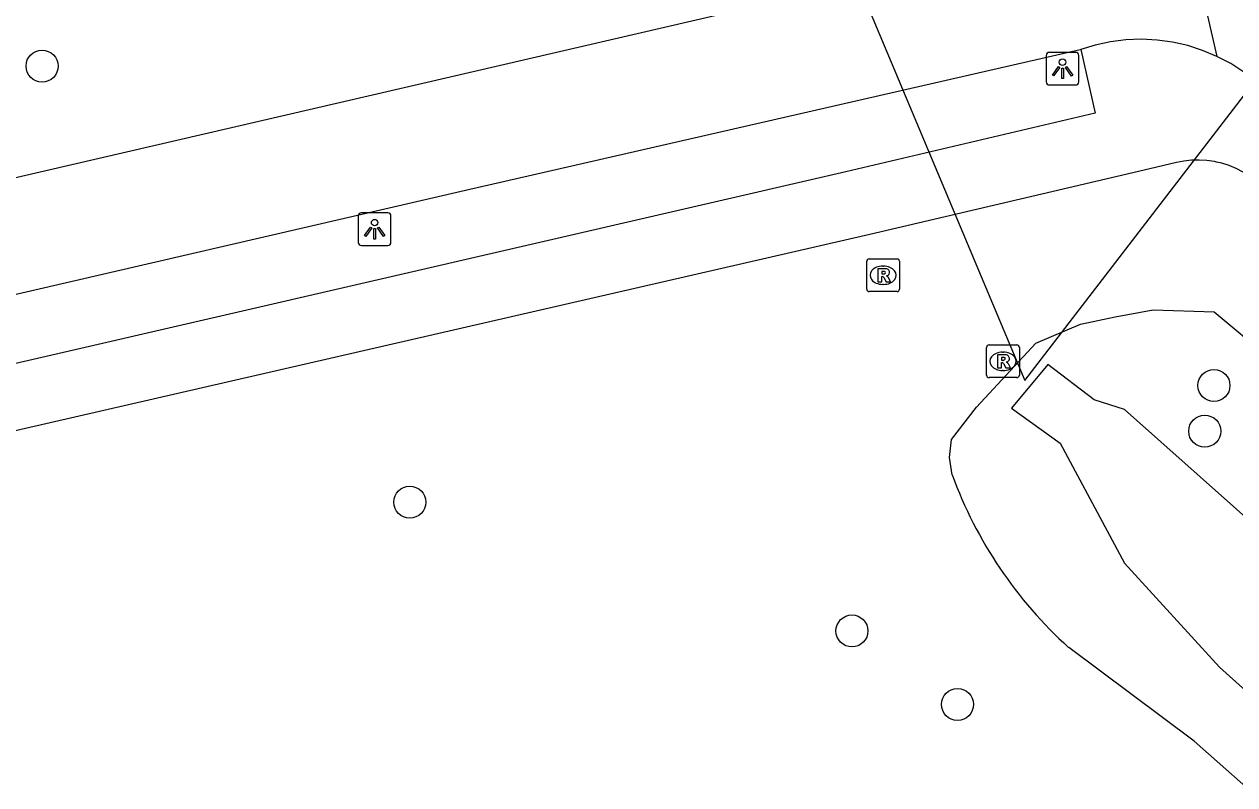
# Model space of a CAD drawing. Extents: x 156414 to 157775, y 382335 to 383765.
# Drawn here: x 157322.06 to 157359.04, y 383031.18 to 383054.43 of the extents above; entities that cross this region are included whole.
import ezdxf

# ---------------------------------------------------------------- set-up
doc = ezdxf.new("R2010")
doc.units = 0
for name, color, linetype in [('IMGEO_Boom', 7, 'Continuous'), ('IMGEO_Duiker', 7, 'Continuous'), ('IMGEO_Fietspad_gesloten', 7, 'Continuous'), ('IMGEO_Groenvoorziening', 7, 'Continuous'), ('IMGEO_Lichtpunt', 7, 'Continuous'), ('IMGEO_Muur', 7, 'Continuous'), ('IMGEO_Rioolput', 7, 'Continuous'), ('IMGEO_Voetpad_open', 7, 'Continuous'), ('IMGEO_Waterloop', 7, 'Continuous')]:
    doc.layers.add(name, color=color, linetype=linetype)

msp = doc.modelspace()

# ---------------------------------------------------------------- linework, layer by layer
at = {"layer": 'IMGEO_Boom'}
for centre in [(157322.608, 383053.152), (157358.403, 383043.388), (157358.121, 383041.993), (157333.839, 383039.822), (157347.346, 383035.885), (157350.57, 383033.639)]:
    msp.add_circle(centre, 0.489, dxfattribs=at)
at = {"layer": 'IMGEO_Duiker'}
msp.add_lwpolyline([(157331.424, 383090.956), (157339.687, 383074.398), (157352.629, 383043.538), (157399.811, 383104.95), (157401.879, 383105.374), (157402.531, 383105.507)], dxfattribs=at)
at = {"layer": 'IMGEO_Fietspad_gesloten'}
for points in [[(157356.888, 383060.426), (157358.494, 383053.449)], [(157351.992, 383056.709), (157347.333, 383055.671), (157265.158, 383036.606)], [(157354.335, 383053.656), (157354.32, 383053.651), (157335.541, 383049.353), (157265.273, 383033.081)], [(157358.494, 383053.449), (157358.055, 383053.633), (157357.601, 383053.779), (157357.137, 383053.884), (157356.665, 383053.948), (157356.189, 383053.971), (157355.713, 383053.953), (157355.24, 383053.893), (157354.775, 383053.792), (157354.335, 383053.656)], [(157366.579, 383043.055), (157364.113, 383046.478), (157363.021, 383048.043), (157361.952, 383049.624), (157360.905, 383051.22), (157360.651, 383051.623), (157360.362, 383052.002), (157360.042, 383052.354), (157359.692, 383052.678), (157359.352, 383052.942), (157359.316, 383052.969), (157358.915, 383053.227), (157358.494, 383053.449)]]:
    msp.add_lwpolyline(points, dxfattribs=at)
at = {"layer": 'IMGEO_Groenvoorziening'}
for points in [[(157350.408, 383040.66), (157350.327, 383041.188), (157350.381, 383041.742), (157351.147, 383042.73), (157352.962, 383044.681), (157354.328, 383045.262), (157355.38, 383045.492), (157356.544, 383045.698), (157358.411, 383045.636), (157360.07, 383044.255), (157361.167, 383042.599), (157362.475, 383040.969), (157363.679, 383039.426), (157364.697, 383037.907), (157365.29, 383036.452), (157365.29, 383035.479), (157367.312, 383033.494), (157369.647, 383032.871), (157373.574, 383029.565), (157375.441, 383025.596), (157376.848, 383019.639)], [(157385.232, 382957.001), (157381.8, 382968.837), (157378.642, 382980.239), (157376.44, 382987.04), (157373.383, 382996.915), (157372.559, 382999.871), (157372.212, 383001.328), (157369.197, 383014.231), (157367.663, 383019.352), (157366.573, 383021.743), (157365.224, 383024.661), (157363.46, 383026.894), (157360.169, 383030.417), (157357.797, 383032.517), (157353.965, 383035.384)]]:
    msp.add_lwpolyline(points, dxfattribs=at)
msp.add_arc((157362.791, 383045.172), 13.18, 200.0182, 227.9563, dxfattribs=at)
at = {"layer": 'IMGEO_Lichtpunt'}
for p, q in [((157353.279, 383053.476), (157353.279, 383052.669)), ((157353.279, 383053.476), (157353.279, 383052.669)), ((157354.181, 383053.571), (157353.373, 383053.571)), ((157354.181, 383053.571), (157353.373, 383053.571)), ((157354.275, 383052.669), (157354.275, 383053.476)), ((157354.275, 383052.669), (157354.275, 383053.476)), ((157353.373, 383052.575), (157354.181, 383052.575)), ((157353.373, 383052.575), (157354.181, 383052.575)), ((157332.268, 383048.569), (157332.268, 383047.762)), ((157332.268, 383048.569), (157332.268, 383047.762)), ((157333.17, 383048.664), (157332.362, 383048.664)), ((157333.17, 383048.664), (157332.362, 383048.664)), ((157333.264, 383047.762), (157333.264, 383048.569)), ((157333.264, 383047.762), (157333.264, 383048.569)), ((157332.362, 383047.668), (157333.17, 383047.668)), ((157332.362, 383047.668), (157333.17, 383047.668))]:
    msp.add_line(p, q, dxfattribs=at)
for points in [[(157353.653, 383053.14), (157353.692, 383053.112), (157353.504, 383052.85), (157353.466, 383052.877), (157353.653, 383053.14)], [(157353.755, 383053.092), (157353.802, 383053.092), (157353.802, 383052.77), (157353.755, 383052.77), (157353.755, 383053.092)], [(157353.865, 383053.112), (157353.903, 383053.139), (157354.09, 383052.877), (157354.051, 383052.849), (157353.865, 383053.112)], [(157332.642, 383048.233), (157332.681, 383048.205), (157332.493, 383047.943), (157332.455, 383047.97), (157332.642, 383048.233)], [(157332.744, 383048.185), (157332.791, 383048.185), (157332.791, 383047.863), (157332.744, 383047.863), (157332.744, 383048.185)], [(157332.854, 383048.205), (157332.892, 383048.232), (157333.079, 383047.97), (157333.04, 383047.942), (157332.854, 383048.205)]]:
    msp.add_lwpolyline(points, dxfattribs=at)
for centre in [(157353.778, 383053.274), (157332.767, 383048.367)]:
    msp.add_circle(centre, 0.0994, dxfattribs=at)
for centre, start, end in [((157353.373, 383053.476), 90, 180), ((157353.373, 383053.476), 90, 180), ((157354.181, 383053.476), 0, 90), ((157354.181, 383053.476), 0, 90), ((157353.373, 383052.669), 180, 270), ((157353.373, 383052.669), 180, 270), ((157354.181, 383052.669), 270, 0), ((157354.181, 383052.669), 270, 360), ((157332.362, 383048.569), 90, 180), ((157332.362, 383048.569), 90, 180), ((157333.17, 383048.569), 0, 90), ((157333.17, 383048.569), 0, 90), ((157332.362, 383047.762), 180, 270), ((157332.362, 383047.762), 180, 270), ((157333.17, 383047.762), 270, 0), ((157333.17, 383047.762), 270, 360)]:
    msp.add_arc(centre, 0.0946, start, end, dxfattribs=at)
at = {"layer": 'IMGEO_Muur'}
msp.add_lwpolyline([(157354.74, 383042.955), (157353.332, 383044.034), (157352.221, 383042.697), (157353.709, 383041.628)], dxfattribs=at)
at = {"layer": 'IMGEO_Rioolput'}
for p, q in [((157347.797, 383046.333), (157347.797, 383047.185)), ((157347.872, 383047.259), (157348.724, 383047.259)), ((157348.285, 383047.039), (157348.31, 383047.039)), ((157348.798, 383047.185), (157348.798, 383046.333)), ((157348.724, 383046.259), (157347.872, 383046.259)), ((157348.308, 383046.479), (157348.283, 383046.479)), ((157351.457, 383043.702), (157351.457, 383044.554)), ((157351.532, 383044.628), (157352.384, 383044.628)), ((157351.945, 383044.408), (157351.97, 383044.408)), ((157352.458, 383044.554), (157352.458, 383043.702)), ((157351.968, 383043.848), (157351.943, 383043.848)), ((157352.384, 383043.628), (157351.532, 383043.628))]:
    msp.add_line(p, q, dxfattribs=at)
for points in [[(157347.797, 383046.333), (157347.797, 383047.185)], [(157347.872, 383047.259), (157348.724, 383047.259)], [(157348.798, 383047.185), (157348.798, 383046.333)], [(157348.386, 383046.957), (157348.134, 383046.959), (157348.134, 383046.559)], [(157348.134, 383046.559), (157348.258, 383046.559), (157348.258, 383046.721), (157348.269, 383046.721)], [(157348.312, 383046.878), (157348.258, 383046.878), (157348.258, 383046.797)], [(157348.258, 383046.797), (157348.31, 383046.797)], [(157348.316, 383046.692), (157348.387, 383046.559), (157348.527, 383046.559), (157348.462, 383046.685)], [(157348.724, 383046.259), (157347.872, 383046.259)], [(157351.457, 383043.702), (157351.457, 383044.554)], [(157351.532, 383044.628), (157352.384, 383044.628)], [(157352.458, 383044.554), (157352.458, 383043.702)], [(157352.046, 383044.326), (157351.794, 383044.328), (157351.794, 383043.928)], [(157351.794, 383043.928), (157351.918, 383043.928), (157351.918, 383044.09), (157351.929, 383044.09)], [(157351.972, 383044.247), (157351.918, 383044.247), (157351.918, 383044.166)], [(157351.918, 383044.166), (157351.97, 383044.166)], [(157351.976, 383044.061), (157352.047, 383043.928), (157352.187, 383043.928), (157352.122, 383044.054)], [(157352.384, 383043.628), (157351.532, 383043.628)]]:
    msp.add_lwpolyline(points, dxfattribs=at)
for centre, radius, start, end in [((157347.874, 383047.183), 0.0765, 91.552, 178.448), ((157347.874, 383047.183), 0.0765, 91.552, 178.448), ((157348.722, 383047.183), 0.0765, 1.552, 88.448), ((157348.722, 383047.183), 0.0765, 1.552, 88.448), ((157348.268, 383046.668), 0.0533, 26.0293, 88.6989), ((157348.294, 383046.986), 0.19, 274.7715, 282.9687), ((157348.318, 383046.782), 0.0964, 77.0061, 93.1865), ((157348.332, 383046.839), 0.0378, 276.6634, 79.6772), ((157348.385, 383046.847), 0.109, 350.3612, 89.416), ((157348.383, 383046.847), 0.112, 277.5842, 350.9817), ((157348.367, 383046.632), 0.108, 29.5134, 73.7905), ((157347.874, 383046.335), 0.0765, 181.552, 268.448), ((157347.874, 383046.335), 0.0765, 181.552, 268.448), ((157348.722, 383046.335), 0.0765, 271.552, 358.448), ((157348.722, 383046.335), 0.0765, 271.552, 358.448), ((157351.534, 383044.552), 0.0765, 91.552, 178.448), ((157351.534, 383044.552), 0.0765, 91.552, 178.448), ((157352.382, 383044.552), 0.0765, 1.552, 88.448), ((157352.382, 383044.552), 0.0765, 1.552, 88.448), ((157351.928, 383044.037), 0.0533, 26.0293, 88.6989), ((157351.954, 383044.355), 0.19, 274.7715, 282.9687), ((157351.978, 383044.151), 0.0964, 77.0061, 93.1865), ((157351.992, 383044.208), 0.0378, 276.6634, 79.6772), ((157352.045, 383044.216), 0.109, 350.3612, 89.416), ((157352.043, 383044.216), 0.112, 277.5842, 350.9817), ((157352.027, 383044.001), 0.108, 29.5134, 73.7905), ((157351.534, 383043.704), 0.0765, 181.552, 268.448), ((157351.534, 383043.704), 0.0765, 181.552, 268.448), ((157352.382, 383043.704), 0.0765, 271.552, 358.448), ((157352.382, 383043.704), 0.0765, 271.552, 358.448)]:
    msp.add_arc(centre, radius, start, end, dxfattribs=at)
for centre, major_axis, ratio, start_param, end_param in [((157348.284, 383046.759), (-0.387, 0.002), 0.722429, 4.712389, 7.853982), ((157348.309, 383046.759), (-0.39, 0.002), 0.717154, 1.570796, 4.712389), ((157351.944, 383044.128), (-0.387, 0.002), 0.722429, 4.712389, 7.853982), ((157351.969, 383044.128), (-0.39, 0.002), 0.717154, 1.570796, 4.712389)]:
    msp.add_ellipse(centre, major_axis=major_axis, ratio=ratio, start_param=start_param, end_param=end_param, dxfattribs=at)
at = {"layer": 'IMGEO_Voetpad_open'}
for points in [[(157354.335, 383053.656), (157354.774, 383051.714), (157347.155, 383049.918), (157264.523, 383030.828)], [(157366.579, 383043.055), (157365.137, 383042.048), (157362.62, 383045.52), (157361.721, 383046.767), (157360.849, 383048.033), (157360.006, 383049.318), (157359.847, 383049.489), (157359.673, 383049.646), (157359.487, 383049.788), (157359.29, 383049.913), (157359.082, 383050.021), (157358.866, 383050.111), (157358.644, 383050.183), (157358.481, 383050.22), (157358.416, 383050.235), (157358.184, 383050.268), (157357.95, 383050.281), (157357.717, 383050.274), (157357.484, 383050.247), (157357.255, 383050.201), (157356.269, 383049.971), (157347.888, 383048.006), (157290.009, 383034.697), (157282.002, 383032.823)]]:
    msp.add_lwpolyline(points, dxfattribs=at)
at = {"layer": 'IMGEO_Waterloop'}
msp.add_lwpolyline([(157369.888, 383028.711), (157366.627, 383032.219), (157360.196, 383038.619), (157355.673, 383042.65), (157354.74, 383042.955), (157353.332, 383044.034), (157352.221, 383042.697), (157353.709, 383041.628), (157355.67, 383037.957), (157358.571, 383034.778), (157361.888, 383031.788), (157365.642, 383028.404)], dxfattribs=at)

doc.saveas('drawing.dxf')
